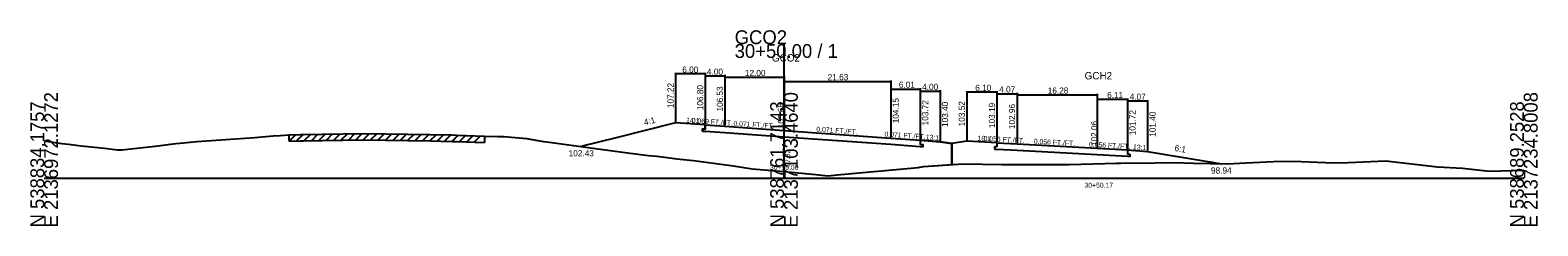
# Model space of a CAD drawing. Extents: x -14327 to 8886, y -10 to 39048.
# Drawn here: x 997.2 to 1302.8, y 990.3 to 1030.1 of the extents above; entities that cross this region are included whole.
import ezdxf

# ---------------------------------------------------------------- set-up
doc = ezdxf.new("R2010")
doc.units = 0
for name, color, linetype in [('Level 20', 7, 'Continuous'), ('Level 5', 7, 'Continuous'), ('Level 53', 7, 'Continuous'), ('Level 54', 7, 'Continuous'), ('Level 55', 7, 'Continuous'), ('Level 7', 7, 'Continuous'), ('RD_GPK_XS_Cell', 7, 'Continuous'), ('RD_XS_EwShp', 7, 'Continuous'), ('RD_XS_ExGround', 7, 'Continuous'), ('RD_XS_ExPaveRet', 7, 'Continuous'), ('RD_XS_Pave', 7, 'Continuous'), ('RD_XS_TX_Baseline', 7, 'Continuous'), ('RD_XS_TX_Elev_EX', 7, 'Continuous'), ('RD_XS_TX_Elev_PR', 7, 'Continuous'), ('RD_XS_TX_Station', 7, 'Continuous')]:
    doc.layers.add(name, color=color, linetype=linetype)

msp = doc.modelspace()

# ---------------------------------------------------------------- linework, layer by layer
at = {"layer": 'Level 20'}
for p, q in [((1187.07, 1017.67), (1187.07, 1007.72)), ((1193.17, 1017.47), (1187.07, 1017.47)), ((1193.17, 1017.67), (1193.17, 1007.39)), ((1193.17, 1017.34), (1193.17, 1007.39)), ((1193.17, 1017.14), (1197.24, 1017.14)), ((1197.24, 1017.34), (1197.24, 1007.16)), ((1197.24, 1017.11), (1197.24, 1007.16)), ((1197.24, 1016.91), (1213.52, 1016.91)), ((1213.52, 1017.11), (1213.52, 1006.26)), ((1213.52, 1016.21), (1213.52, 1006.26)), ((1213.52, 1016.01), (1219.63, 1016.01)), ((1219.63, 1016.21), (1219.63, 1005.92)), ((1219.63, 1015.87), (1219.63, 1005.92)), ((1219.63, 1015.67), (1223.7, 1015.67)), ((1223.7, 1015.87), (1223.7, 1005.6)), ((1187.07, 1007.52), (1184, 1007.01)), ((1193.17, 1007.19), (1187.07, 1007.52)), ((1192.66, 1006.38), (1192.66, 1005.88)), ((1193.17, 1006.35), (1192.66, 1006.38)), ((1192.66, 1005.88), (1193.17, 1005.85)), ((1193.17, 1007.19), (1193.17, 1006.35)), ((1193.17, 1007.19), (1197.24, 1006.96)), ((1197.24, 1005.63), (1193.17, 1005.85)), ((1197.24, 1006.96), (1213.52, 1006.06)), ((1213.52, 1006.06), (1219.63, 1005.72)), ((1219.63, 1005.72), (1219.63, 1004.88)), ((1219.63, 1005.72), (1223.7, 1005.4)), ((1213.52, 1004.72), (1197.24, 1005.63)), ((1219.63, 1004.38), (1213.52, 1004.72)), ((1219.63, 1004.88), (1220.14, 1004.85)), ((1220.14, 1004.35), (1219.63, 1004.38)), ((1220.14, 1004.85), (1220.14, 1004.35)), ((1223.7, 1005.4), (1235.91, 1003.4)), ((1235.91, 1003.4), (1238.68, 1002.94))]:
    msp.add_line(p, q, dxfattribs=at)
at = {"layer": 'Level 5'}
for p, q in [((1133.5, 1010.01), (1133.5, 1009.51)), ((1134, 1009.97), (1133.5, 1010.01)), ((1133.5, 1009.51), (1134, 1009.47)), ((1134, 1010.8), (1134, 1009.97)), ((1138, 1009.19), (1134, 1009.47)), ((1150, 1008.35), (1138, 1009.19)), ((1171.63, 1006.81), (1150, 1008.35)), ((1177.64, 1006.39), (1171.63, 1006.81)), ((1177.64, 1007.72), (1177.64, 1006.89)), ((1177.64, 1006.89), (1178.14, 1006.85)), ((1178.14, 1006.35), (1177.64, 1006.39)), ((1178.14, 1006.85), (1178.14, 1006.35))]:
    msp.add_line(p, q, dxfattribs=at)
at = {"layer": 'Level 54'}
for p, q in [((1128, 1021.37), (1128, 1011.42)), ((1134, 1021.17), (1128, 1021.17)), ((1134, 1021.37), (1134, 1011)), ((1134, 1020.95), (1134, 1011)), ((1134, 1020.75), (1138, 1020.75)), ((1138, 1020.95), (1138, 1010.73)), ((1138, 1020.68), (1138, 1010.73)), ((1138, 1020.48), (1150, 1020.48)), ((1150, 1020.68), (1150, 1009.88)), ((1150, 1019.83), (1150, 1009.88)), ((1150, 1019.63), (1171.63, 1019.63)), ((1171.63, 1019.83), (1171.63, 1008.35)), ((1171.63, 1018.3), (1171.63, 1008.35)), ((1171.63, 1018.1), (1177.64, 1018.1)), ((1177.64, 1018.3), (1177.64, 1007.92)), ((1177.64, 1017.87), (1177.64, 1007.92)), ((1177.64, 1017.67), (1181.64, 1017.67)), ((1181.64, 1017.87), (1181.64, 1007.6))]:
    msp.add_line(p, q, dxfattribs=at)
at = {"layer": 'Level 7'}
for p, q in [((1128, 1011.22), (1116, 1008.22)), ((1134, 1010.8), (1128, 1011.22)), ((1116, 1008.22), (1108.83, 1006.43)), ((1177.64, 1007.72), (1181.64, 1007.4)), ((1181.64, 1007.4), (1184, 1007.01)), ((1184, 1007.01), (1184, 1002.76))]:
    msp.add_line(p, q, dxfattribs=at)
at = {"layer": 'RD_GPK_XS_Cell'}
for p, q in [((1150, 1000), (1150, 1027.22)), ((1000, 1000), (1150, 1000)), ((1150, 1000), (1300, 1000))]:
    msp.add_line(p, q, dxfattribs=at)
at = {"layer": 'RD_XS_EwShp'}
msp.add_lwpolyline([(1134, 1010.8), (1128, 1011.22), (1116, 1008.22), (1108.83, 1006.43), (1111.77, 1006.03), (1118.82, 1005.07), (1122.56, 1004.62), (1123.39, 1004.52), (1124.22, 1004.48), (1125.38, 1004.35), (1128.26, 1003.95), (1131.68, 1003.58), (1139.74, 1002.52), (1143.57, 1001.9), (1150, 1001.32), (1156.43, 1000.74), (1158.3, 1000.51), (1158.93, 1000.5), (1160.8, 1000.66), (1177.23, 1002.19), (1178.28, 1002.34), (1184, 1002.76), (1184, 1007.01), (1181.64, 1007.4), (1177.64, 1007.72), (1177.64, 1006.89), (1178.14, 1006.85), (1178.14, 1006.35), (1177.64, 1006.39), (1171.63, 1006.81), (1150, 1008.35), (1138, 1009.19), (1134, 1009.47), (1133.5, 1009.51), (1133.5, 1010.01), (1134, 1009.97)], close=True, dxfattribs=at)
at = {"layer": 'RD_XS_ExGround'}
for p, q in [((1047.88, 1008.66), (1049.66, 1008.82)), ((1049.66, 1008.82), (1051.99, 1008.87)), ((1051.99, 1008.87), (1052.55, 1008.88)), ((1052.55, 1008.88), (1056.39, 1008.94)), ((1056.39, 1008.94), (1064.78, 1009.07)), ((1064.78, 1009.07), (1078.18, 1008.85)), ((1078.18, 1008.85), (1082.69, 1008.77)), ((1082.69, 1008.77), (1083.68, 1008.73)), ((1000, 1007.58), (1003.56, 1007.04)), ((1003.56, 1007.04), (1004.91, 1006.87)), ((1004.91, 1006.87), (1007.52, 1006.59)), ((1007.52, 1006.59), (1012.23, 1006.06)), ((1012.23, 1006.06), (1014.3, 1005.81)), ((1014.3, 1005.81), (1014.78, 1005.77)), ((1014.78, 1005.77), (1015.76, 1005.73)), ((1015.76, 1005.73), (1023.13, 1006.54)), ((1023.13, 1006.54), (1025.62, 1006.88)), ((1025.62, 1006.88), (1026.7, 1007.01)), ((1026.7, 1007.01), (1027.56, 1007.08)), ((1027.56, 1007.08), (1030.96, 1007.44)), ((1030.96, 1007.44), (1042.71, 1008.26)), ((1042.71, 1008.26), (1046.45, 1008.59)), ((1046.45, 1008.59), (1047.88, 1008.66)), ((1083.68, 1008.73), (1089.27, 1008.56)), ((1089.27, 1008.56), (1092.02, 1008.43)), ((1092.02, 1008.43), (1093.24, 1008.47)), ((1093.24, 1008.47), (1097.81, 1008.03)), ((1097.81, 1008.03), (1101.25, 1007.44)), ((1101.25, 1007.44), (1101.89, 1007.36)), ((1101.89, 1007.36), (1111.77, 1006.03)), ((1111.77, 1006.03), (1118.82, 1005.07)), ((1118.82, 1005.07), (1122.56, 1004.62)), ((1122.56, 1004.62), (1123.39, 1004.52)), ((1123.39, 1004.52), (1124.22, 1004.48)), ((1124.22, 1004.48), (1125.38, 1004.35)), ((1125.38, 1004.35), (1128.26, 1003.95)), ((1128.26, 1003.95), (1131.68, 1003.58)), ((1131.68, 1003.58), (1139.74, 1002.52)), ((1178.28, 1002.34), (1186.3, 1002.93)), ((1186.3, 1002.93), (1194.17, 1002.76)), ((1194.17, 1002.76), (1197.23, 1002.75)), ((1197.23, 1002.75), (1202.08, 1002.79)), ((1202.08, 1002.79), (1207.83, 1002.78)), ((1207.83, 1002.78), (1215.02, 1002.98)), ((1215.02, 1002.98), (1217.41, 1003.05)), ((1217.41, 1003.05), (1218.3, 1003.03)), ((1218.3, 1003.03), (1225.28, 1003.11)), ((1225.28, 1003.11), (1229.08, 1003.16)), ((1229.08, 1003.16), (1233.04, 1003.05)), ((1233.04, 1003.05), (1239.84, 1002.92)), ((1239.84, 1002.92), (1243.73, 1003.12)), ((1243.73, 1003.12), (1250.59, 1003.46)), ((1250.59, 1003.46), (1254.88, 1003.37)), ((1254.88, 1003.37), (1261.42, 1003.14)), ((1261.42, 1003.14), (1264.4, 1003.18)), ((1264.4, 1003.18), (1272.03, 1003.5)), ((1272.03, 1003.5), (1282.49, 1002.32)), ((1139.74, 1002.52), (1143.57, 1001.9)), ((1143.57, 1001.9), (1150, 1001.32)), ((1150, 1001.32), (1156.43, 1000.74)), ((1156.43, 1000.74), (1158.3, 1000.51)), ((1158.3, 1000.51), (1158.93, 1000.5)), ((1158.93, 1000.5), (1160.8, 1000.66)), ((1160.8, 1000.66), (1177.23, 1002.19)), ((1177.23, 1002.19), (1178.28, 1002.34)), ((1282.49, 1002.32), (1287.56, 1002.03)), ((1287.56, 1002.03), (1293.04, 1001.44)), ((1293.04, 1001.44), (1300, 1001.6))]:
    msp.add_line(p, q, dxfattribs=at)
at = {"layer": 'RD_XS_ExPaveRet'}
for p, q in [((1049.66, 1007.52), (1051, 1008.85)), ((1049.66, 1007.52), (1049.66, 1008.82)), ((1051.16, 1007.55), (1052.5, 1008.88)), ((1052.67, 1007.59), (1053.99, 1008.9)), ((1054.17, 1007.61), (1055.49, 1008.93)), ((1055.67, 1007.63), (1056.99, 1008.95)), ((1057.17, 1007.65), (1058.49, 1008.97)), ((1058.67, 1007.68), (1059.99, 1009)), ((1060.17, 1007.7), (1061.49, 1009.02)), ((1061.67, 1007.72), (1062.99, 1009.05)), ((1063.17, 1007.75), (1064.49, 1009.07)), ((1064.67, 1007.77), (1065.96, 1009.05)), ((1066.17, 1007.75), (1067.45, 1009.03)), ((1067.68, 1007.73), (1068.95, 1009)), ((1069.18, 1007.7), (1070.46, 1008.98)), ((1070.68, 1007.68), (1071.96, 1008.95)), ((1072.18, 1007.65), (1073.46, 1008.93)), ((1073.68, 1007.62), (1074.96, 1008.9)), ((1075.18, 1007.6), (1076.46, 1008.88)), ((1076.68, 1007.57), (1077.96, 1008.85)), ((1078.18, 1007.55), (1079.46, 1008.83)), ((1079.68, 1007.52), (1080.96, 1008.8)), ((1081.18, 1007.5), (1082.46, 1008.78)), ((1049.66, 1007.52), (1051.99, 1007.57)), ((1051.99, 1007.57), (1052.55, 1007.58)), ((1052.55, 1007.58), (1056.39, 1007.64)), ((1056.39, 1007.64), (1064.78, 1007.77)), ((1064.78, 1007.77), (1078.18, 1007.55)), ((1078.18, 1007.55), (1082.69, 1007.47)), ((1082.68, 1007.47), (1083.94, 1008.72)), ((1082.69, 1007.47), (1083.68, 1007.43)), ((1083.68, 1007.43), (1089.27, 1007.26)), ((1084.19, 1007.42), (1085.45, 1008.68)), ((1085.69, 1007.37), (1086.95, 1008.63)), ((1087.19, 1007.32), (1088.45, 1008.58)), ((1089.27, 1008.56), (1089.27, 1007.26))]:
    msp.add_line(p, q, dxfattribs=at)
at = {"layer": 'RD_XS_Pave'}
for p, q in [((1134, 1010.8), (1138, 1010.53)), ((1138, 1010.53), (1150, 1009.68)), ((1150, 1009.68), (1171.63, 1008.15)), ((1171.63, 1008.15), (1177.64, 1007.72))]:
    msp.add_line(p, q, dxfattribs=at)

# ---------------------------------------------------------------- texts
at = {"layer": 'Level 20'}
for s, height, p in [('GCH2', 1.5, (1210.95, 1020.06)), ('GCH2', 1.5, (1210.95, 1020.06)), ('6.10', 1.25, (1188.77, 1017.72)), ('4.07', 1.25, (1193.63, 1017.39)), ('16.28', 1.25, (1203.47, 1017.16)), ('6.11', 1.25, (1215.5, 1016.26)), ('4.07', 1.25, (1220.08, 1015.92)), ('98.94', 1.25, (1236.57, 1000.94)), ('30+50.17', 1, (1210.92, 998.06)), ('30+50.17', 1, (1210.92, 998.06))]:
    msp.add_text(s, height=height, dxfattribs=at).set_placement(p)
for s, height, rotation, p in [('103.52', 1.25, 90, (1186.68, 1010.52)), ('103.19', 1.25, 90, (1192.78, 1010.19)), ('102.96', 1.25, 90, (1196.85, 1009.96)), ('101.72', 1.25, 90, (1221.27, 1008.72)), ('101.40', 1.25, 90, (1225.34, 1008.4)), (' 102.06', 1.25, 90, (1213.52, 1006.06)), (' 102.06', 1.25, 90, (1213.52, 1006.06)), ('18:1', 1, 356.8723, (1189.22, 1007.65)), ('0.056 FT./FT.', 1, 356.8187, (1190.45, 1007.59)), ('0.056 FT./FT.', 1, 356.8175, (1200.63, 1007.02)), ('0.056 FT./FT.', 1, 356.8162, (1211.82, 1006.4)), ('13:1', 1, 355.5058, (1220.73, 1005.88)), ('6:1', 1.25, 350.7003, (1229.1, 1005.53))]:
    msp.add_text(s, height=height, rotation=rotation, dxfattribs=at).set_placement(p)
at = {"layer": 'Level 53'}
for s, rotation, p in [('107.22', 90, (1127.62, 1014.22)), ('106.80', 90, (1133.62, 1013.8)), ('106.53', 90, (1137.62, 1013.53)), ('104.15', 90, (1173.26, 1011.15)), ('103.72', 90, (1179.27, 1010.72)), ('103.40', 90, (1183.27, 1010.4)), ('4:1', 14.0362, (1121.76, 1010.69))]:
    msp.add_text(s, height=1.25, rotation=rotation, dxfattribs=at).set_placement(p)
msp.add_text('102.43', height=1.25, dxfattribs=at).set_placement((1106.34, 1004.43))
at = {"layer": 'Level 54'}
for s, p in [('6.00', (1129.37, 1021.42)), ('4.00', (1134.37, 1021)), ('12.00', (1142.07, 1020.73)), ('21.63', (1158.85, 1019.88)), ('6.01', (1173.28, 1018.35)), ('4.00', (1178.01, 1017.92))]:
    msp.add_text(s, height=1.25, dxfattribs=at).set_placement(p)
at = {"layer": 'Level 55'}
for s, rotation, p in [('14:1', 356.0507, (1130.12, 1011.32)), ('0.069 FT./FT.', 356.0507, (1131.28, 1011.24)), ('0.071 FT./FT.', 355.9514, (1139.72, 1010.66)), ('0.071 FT./FT.', 355.9514, (1156.53, 1009.47)), ('0.071 FT./FT.', 355.9533, (1170.35, 1008.49)), ('13:1', 355.4312, (1178.71, 1007.89))]:
    msp.add_text(s, height=1, rotation=rotation, dxfattribs=at).set_placement(p)
at = {"layer": 'RD_GPK_XS_Cell'}
for s, p in [('30+50.00 / 1', (1140, 1024.42)), ('GCO2', (1140, 1027.22))]:
    msp.add_text(s, height=2.8, dxfattribs=at).set_placement(p)
for s, p in [('N 538834.1757', (1000, 990)), ('E 2136972.1272', (1002.8, 990)), ('N 538761.7143', (1150, 990)), ('E 2137103.4640', (1152.8, 990)), ('N 538689.2528', (1300, 990)), ('E 2137234.8008', (1302.8, 990))]:
    msp.add_text(s, height=2.8, rotation=90, dxfattribs=at).set_placement(p)
at = {"layer": 'RD_XS_TX_Baseline'}
msp.add_text('GCO2', height=1.5, dxfattribs=at).set_placement((1147.55, 1023.68))
at = {"layer": 'RD_XS_TX_Elev_EX'}
msp.add_text('97.32', height=1, rotation=90, dxfattribs=at).set_placement((1151.25, 1002.32))
at = {"layer": 'RD_XS_TX_Elev_PR'}
msp.add_text(' 105.68', height=1.25, rotation=90, dxfattribs=at).set_placement((1150, 1009.68))
at = {"layer": 'RD_XS_TX_Station'}
msp.add_text('30+50.00', height=1, dxfattribs=at).set_placement((1147.14, 1001.68))

doc.saveas('drawing.dxf')
